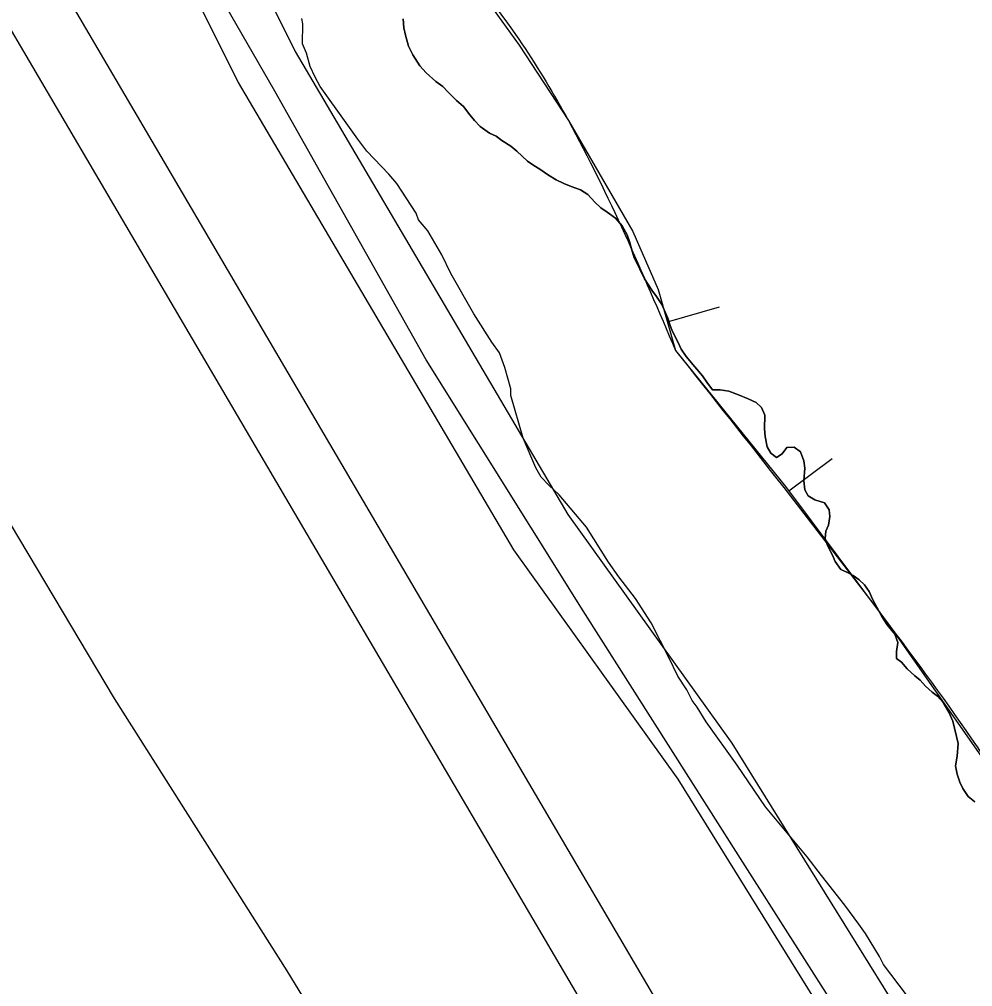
# Model space of a CAD drawing. Extents: x 3187622 to 3225504, y 800805 to 826213.
# Drawn here: x 3198599.7 to 3199039.8, y 815307.7 to 815754.1 of the extents above; entities that cross this region are included whole.
import ezdxf

# ---------------------------------------------------------------- set-up
doc = ezdxf.new("R2010")
doc.units = 0
for name, color, linetype in [('V-BORW-LINE', 7, 'Continuous'), ('V-LEVE-TOET', 7, 'Continuous'), ('V-ROAD-CNTR', 7, 'Continuous'), ('V-SITE-VEGE', 7, 'Continuous'), ('V-SURV-LINE', 7, 'Continuous'), ('V-TOPO-SHOR', 7, 'Continuous')]:
    doc.layers.add(name, color=color, linetype=linetype)

msp = doc.modelspace()

# ---------------------------------------------------------------- linework, layer by layer
at = {"layer": 'V-BORW-LINE'}
for p, q in [((3198898.88, 815614.57), (3198922.94, 815621.37)), ((3198954.9, 815536.47), (3198974.91, 815551.46))]:
    msp.add_line(p, q, dxfattribs=at)
for points in [[(3198806.37, 815775.67), (3198830.45, 815742.19), (3198853.16, 815707.39), (3198882.89, 815656.19), (3198894.68, 815629.43), (3198902.62, 815601.32)], [(3198902.62, 815601.32), (3198953.35, 815538.54), (3199001.75, 815473.94), (3199043.6, 815414.14), (3199082.28, 815352.32), (3199107.41, 815301.23), (3199132.6, 815250.26), (3199175.27, 815179.38), (3199218.23, 815108.69), (3199244.45, 815062.82), (3199270.65, 815016.77), (3199275.16, 815010.11), (3199283.42, 815001.35), (3199293.65, 814994.12), (3199305.63, 814989.21), (3199315.02, 814987.5), (3199329.22, 814987.55), (3199342.94, 814990.01), (3199380.02, 815001.97)]]:
    msp.add_lwpolyline(points, dxfattribs=at)
msp.add_spline([(3198902.62, 815601.32), (3198853.16, 815707.39), (3198806.37, 815775.67), (3198739.46, 815849.95), (3198702.19, 815946.17), (3198670.88, 816012.08), (3198647.08, 816069.43), (3198621.14, 816124.54), (3198614.18, 816156.67), (3198641.03, 816184.43), (3198695.92, 816200.93), (3198728.41, 816220.59), (3198753, 816231.12), (3198773.46, 816231.35), (3198830.62, 816185.94), (3198871.02, 816117.39), (3198969.94, 815953.32), (3199041.15, 815812.01), (3199114.59, 815686.73), (3199191.89, 815575.53), (3199287.18, 815471.6), (3199384.63, 815294.6), (3199420.63, 815172.88), (3199443.12, 815091.49), (3199435.02, 815031.34), (3199416.55, 815018.37), (3199342.94, 814990.01), (3199293.65, 814994.12), (3199270.65, 815016.77), (3199218.23, 815108.69), (3199132.6, 815250.26), (3199082.28, 815352.32), (3199001.75, 815473.94), (3198902.62, 815601.32)], degree=3, dxfattribs=at)
at = {"layer": 'V-LEVE-TOET'}
for points in [[(3199038.46, 814774.71), (3198954.23, 814915.13), (3198885.16, 815041.44), (3198806.08, 815179.48), (3198723.37, 815315), (3198643.57, 815440.7), (3198563.76, 815574.54), (3198481.45, 815713.78), (3198410.45, 815824.36), (3198342.68, 815933.42), (3198266.33, 816078.24), (3198227.64, 816153.42), (3198197.23, 816219.82), (3198160.35, 816313.17), (3198137.42, 816379.6), (3198097.07, 816486.5), (3198045.77, 816616.04), (3197985.39, 816754.21), (3197919.34, 816902.41), (3197851.81, 817066.55), (3197796.16, 817197.48), (3197791.83, 817206.36)], [(3199247.91, 814855.04), (3199247.74, 814863.33), (3199249.49, 814882.04), (3199247.55, 814890.85), (3199241.62, 814903.64), (3199230.61, 814914.42), (3199215.31, 814929.99), (3199207.33, 814937.13), (3199197.58, 814946.1), (3199186.79, 814959.63), (3199177.31, 814973.47), (3199159.52, 815003.23), (3199107.77, 815083.54), (3199050.14, 815179.4), (3198994.2, 815270.19), (3198932.68, 815366.77), (3198859.97, 815481.13), (3198787.45, 815596.94), (3198717.68, 815720.99), (3198659.66, 815821.73)]]:
    msp.add_lwpolyline(points, dxfattribs=at)
at = {"layer": 'V-ROAD-CNTR'}
for points in [[(3198499.14, 816154.76), (3198511.01, 816117.82), (3198549.58, 816048.05), (3198634.31, 815858.24), (3198700.68, 815724.96), (3198827.77, 815509.22), (3198903.64, 815403.38), (3199036.5, 815189.45), (3199132.17, 815033.92), (3199184.52, 814975.64), (3199221.62, 814921.72)], [(3198531.36, 816152.54), (3198538.68, 816129.78), (3198576.45, 816061.44), (3198661.45, 815871.04), (3198727.07, 815739.27), (3198852.94, 815525.6), (3198928.6, 815420.05), (3199062.02, 815205.23), (3199156.3, 815051.95), (3199208.13, 814994.24), (3199244.58, 814941.28), (3199267.51, 814905.96)]]:
    msp.add_lwpolyline(points, dxfattribs=at)
at = {"layer": 'V-SITE-VEGE'}
for points in [[(3199016.52, 815294.32), (3198998.59, 815317.95), (3198996.82, 815321.66), (3198990.29, 815332.21), (3198987.31, 815336.55), (3198980.73, 815345.26), (3198969.97, 815358.95), (3198963.4, 815367.65), (3198944.23, 815390.69), (3198931.12, 815409.94), (3198916.8, 815429.83), (3198912.64, 815436.65), (3198910.25, 815439.76), (3198907.9, 815444.71), (3198903.73, 815450.92), (3198899.6, 815459.58), (3198891.34, 815475.67), (3198884.2, 815486.83), (3198876.43, 815496.79), (3198871.65, 815503.62), (3198861.55, 815519.75), (3198848.97, 815534.7), (3198844.15, 815539.08), (3198840.55, 815542.83), (3198838.18, 815547.16), (3198832.31, 815560.76), (3198826.57, 815580.48), (3198826.63, 815583.54), (3198823.75, 815593.4), (3198821.43, 815600.18), (3198817.85, 815605.16), (3198809.52, 815618.18), (3198798.85, 815636.77), (3198794.73, 815645.43), (3198788.21, 815656.59), (3198784.02, 815661.57), (3198782.85, 815664.66), (3198773.92, 815678.31), (3198770.33, 815682.67), (3198760.12, 815693.28), (3198755.94, 815698.88), (3198750.56, 815706.34), (3198738.63, 815723.11), (3198736.27, 815727.45), (3198733.91, 815732.39), (3198732.19, 815738.56), (3198730.44, 815742.88), (3198730.61, 815752.07), (3198730.05, 815754.53)], [(3198776.93, 815754.35), (3198777.18, 815750.28), (3198777.92, 815746.85), (3198779.28, 815741.79), (3198781.32, 815737.68), (3198784.64, 815732.74), (3198787.5, 815729.44), (3198791.97, 815725.45), (3198795.18, 815723.12), (3198797.73, 815720.47), (3198801.55, 815716.65)], [(3198801.55, 815716.65), (3198804.75, 815713.83), (3198807.6, 815710.04), (3198809.82, 815707.39), (3198812.37, 815704.74), (3198816.7, 815701.57), (3198819.76, 815700.21), (3198822.48, 815698.21), (3198826.66, 815695.53), (3198829.38, 815693.36), (3198831.77, 815691.04), (3198834.33, 815688.72), (3198837.21, 815686.71), (3198839.94, 815685.03), (3198843.95, 815682.2), (3198847.49, 815680.02), (3198851.03, 815678.32), (3198854.42, 815676.95), (3198858.77, 815675.41), (3198862.14, 815673.23), (3198865.33, 815669.75), (3198868.2, 815667.1), (3198871.09, 815665.09), (3198874.94, 815662.42), (3198877.96, 815658.78), (3198880.31, 815654.68), (3198881.39, 815651.57), (3198882.61, 815647.16), (3198883.52, 815644.05), (3198886.18, 815638.8), (3198888.37, 815634.37), (3198891.68, 815629.1), (3198893.9, 815626.14), (3198896.27, 815622.51), (3198899.07, 815616.28), (3198899.99, 815613.34), (3198901.07, 815610.4), (3198903.74, 815605.31), (3198905.3, 815601.86), (3198907.51, 815598.57), (3198911.48, 815593.78), (3198915.14, 815589.65), (3198917.03, 815586.68), (3198919.72, 815583.06), (3198923.3, 815583.15), (3198927.19, 815582.59), (3198931.71, 815580.88), (3198936.22, 815579), (3198939.93, 815577.3), (3198942.32, 815574.98), (3198943.87, 815571.38), (3198943.75, 815565.2), (3198944.01, 815561.62), (3198944.9, 815556.89), (3198946.62, 815553.94), (3198949.19, 815551.94), (3198951.82, 815553.67), (3198953.99, 815556.55), (3198957.4, 815556.65), (3198960.29, 815554.48), (3198961.83, 815550.39), (3198962.25, 815546.97), (3198961.82, 815541.13), (3198962.39, 815537.05), (3198963.8, 815534.26), (3198967.01, 815532.41), (3198971.37, 815531.03), (3198973.58, 815527.73), (3198973.85, 815524.64), (3198973.29, 815520.75), (3198972.09, 815517.85), (3198971.7, 815514.45), (3198972.78, 815511.34), (3198975.13, 815506.9), (3198976.38, 815503.95), (3198978.9, 815500.16), (3198981.96, 815498.81), (3198984.7, 815497.46), (3198987.43, 815495.45), (3198989.82, 815493.13), (3198992.03, 815490), (3198993.75, 815486.23), (3198995.63, 815482.78), (3198997.82, 815478.51), (3199000.35, 815474.72), (3199003.84, 815470.43), (3199005.23, 815466.51), (3199004.66, 815462.29), (3199004.6, 815459.2), (3199007.01, 815457.37), (3199009.55, 815454.4), (3199013.06, 815451.08), (3199015.62, 815449.08), (3199018.01, 815446.43), (3199021.04, 815443.61), (3199023.6, 815441.77), (3199026.15, 815438.8), (3199028.83, 815434.36), (3199030.7, 815430.26), (3199033.1, 815419.97), (3199032.66, 815414.13)], [(3199032.66, 815414.13), (3199031.92, 815409.6), (3199032.66, 815405.68), (3199033.89, 815402.08), (3199035.3, 815399.13), (3199037.66, 815395.51), (3199040.87, 815393.01)]]:
    msp.add_lwpolyline(points, dxfattribs=at)
at = {"layer": 'V-SURV-LINE'}
for points in [[(3198503.39, 815965.84), (3198985.21, 815145.47)], [(3198959.35, 815130.27), (3198477.53, 815950.64)]]:
    msp.add_lwpolyline(points, dxfattribs=at)
at = {"layer": 'V-TOPO-SHOR'}
for points in [[(3198877.96, 815658.78), (3198874.94, 815662.42), (3198871.09, 815665.09), (3198868.2, 815667.1), (3198865.33, 815669.75), (3198862.14, 815673.23), (3198858.77, 815675.41), (3198854.42, 815676.95), (3198851.03, 815678.32), (3198847.49, 815680.01), (3198843.95, 815682.2), (3198839.94, 815685.03), (3198837.21, 815686.71), (3198834.33, 815688.72), (3198831.77, 815691.04), (3198829.38, 815693.36), (3198826.66, 815695.53), (3198822.48, 815698.21), (3198819.76, 815700.21), (3198816.7, 815701.57), (3198812.37, 815704.74), (3198809.82, 815707.39), (3198807.6, 815710.04), (3198804.75, 815713.83), (3198801.55, 815716.65), (3198797.73, 815720.47), (3198795.18, 815723.12), (3198791.97, 815725.45), (3198787.5, 815729.44), (3198784.64, 815732.74), (3198781.32, 815737.68), (3198779.28, 815741.79), (3198777.92, 815746.85), (3198777.17, 815750.28), (3198776.93, 815754.35)], [(3199040.87, 815393.01), (3199037.66, 815395.51), (3199035.3, 815399.13), (3199033.89, 815402.08), (3199032.66, 815405.68), (3199031.92, 815409.6), (3199032.66, 815414.13), (3199033.1, 815419.97), (3199030.7, 815430.26), (3199028.83, 815434.36), (3199026.15, 815438.8), (3199023.6, 815441.77), (3199021.04, 815443.61), (3199018.01, 815446.43), (3199015.62, 815449.08), (3199013.06, 815451.08), (3199009.55, 815454.4), (3199007.01, 815457.37), (3199004.6, 815459.2), (3199004.66, 815462.29), (3199005.23, 815466.51), (3199003.84, 815470.43), (3199000.35, 815474.72), (3198997.82, 815478.51), (3198995.63, 815482.78), (3198993.75, 815486.23), (3198992.03, 815490), (3198989.82, 815493.13), (3198987.43, 815495.45), (3198984.7, 815497.46), (3198981.96, 815498.81), (3198978.9, 815500.17), (3198976.38, 815503.95), (3198975.13, 815506.9), (3198972.78, 815511.34), (3198971.7, 815514.45), (3198972.09, 815517.85), (3198973.29, 815520.75), (3198973.85, 815524.64), (3198973.58, 815527.73), (3198971.37, 815531.03), (3198967.01, 815532.41), (3198963.8, 815534.26), (3198962.39, 815537.05), (3198961.82, 815541.13), (3198962.25, 815546.97), (3198961.83, 815550.39), (3198960.29, 815554.48), (3198957.4, 815556.65), (3198953.99, 815556.55), (3198951.82, 815553.67), (3198949.19, 815551.93), (3198946.62, 815553.94), (3198944.9, 815556.89), (3198944.01, 815561.62), (3198943.75, 815565.2), (3198943.87, 815571.38), (3198942.32, 815574.98), (3198939.93, 815577.3), (3198936.22, 815579), (3198931.71, 815580.88), (3198927.19, 815582.59), (3198923.3, 815583.15), (3198919.72, 815583.06), (3198917.03, 815586.68), (3198915.14, 815589.65), (3198911.48, 815593.78), (3198907.51, 815598.57), (3198905.3, 815601.86), (3198903.74, 815605.31), (3198901.07, 815610.4), (3198899.99, 815613.34), (3198899.07, 815616.28), (3198896.27, 815622.51), (3198893.9, 815626.14), (3198891.68, 815629.1), (3198888.37, 815634.37), (3198886.18, 815638.8), (3198883.52, 815644.05), (3198882.61, 815647.16), (3198881.39, 815651.57), (3198880.31, 815654.68), (3198877.96, 815658.78)]]:
    msp.add_lwpolyline(points, dxfattribs=at)

doc.saveas('drawing.dxf')
